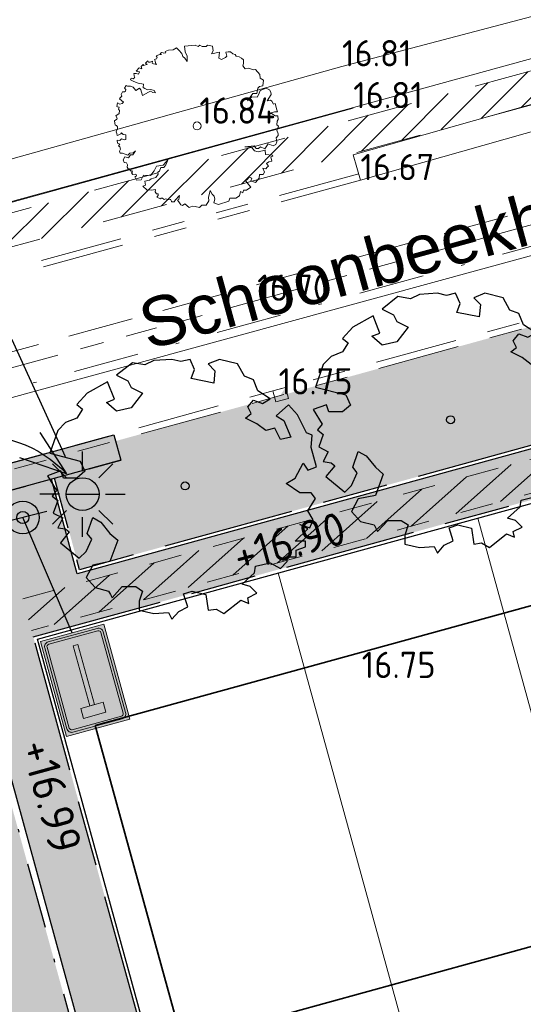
# Model space of a CAD drawing. Header units: metres. Extents: x 174255 to 175175, y 462028 to 462911.
# Tile 56 of 656: x 174516 to 174531, y 462372 to 462402. Entities that reach past the tile are written whole.
import ezdxf
from ezdxf import colors
from ezdxf.entities.mleader import LeaderData, LeaderLine
from ezdxf.enums import TextEntityAlignment as Align
from ezdxf.math import Vec2, Vec3

# ---------------------------------------------------------------- set-up
doc = ezdxf.new("R2010")
doc.units = ezdxf.units.M
for name, pattern in [('NLCS-HIDDEN', [4, 2, -2]), ('RI-DRAINAGE', [19.2, 6, -1.8, 1.8, -1.8, 2.4, -1.8, 1.8, -1.8]), ('RI-HWA', [7.4, 5, -2.4]), ('RI-VWA', [11, 5, -3, 0, -3]), ('VH-GELEIDEBAND_50X200', [8, 4, -2, 0, -2]), ('VH-OPSLUITBAND_100X200', [16, 8, -2, 4, -2]), ('VH-TROTTOIRBAND', [15, 5, -2, 2, -2, 2, -2]), ('VH-TROTTOIRBAND_180-200', [20, 10, -2, 2, -2, 2, -2])]:
    doc.linetypes.add(name, pattern=pattern)
doc.layers.add('-DR-nw-inr-verkeersbordpaal', color=50, linetype='Continuous')
doc.layers.add('-DR-nw-txt', color=50, linetype='Continuous')
for name, color, linetype, lineweight in [('B-ME-AL-PEIL_MAAIVELD-T20', 8, 'Continuous', 20), ('B-ME-GR-BOOM-S', 8, 'Continuous', 20), ('B-ME-IE-TERREINAFSCHEIDING_KUNSTMATIG_HEKWERK-G', 8, 'IE-TERREINAFSCHEIDING-KUNSTMATIG', 20), ('B-ME-RI-HWA_KOLK_TROTTOIRKOLK-S', 8, 'Continuous', 20), ('B-ME-VH-KANTOPSLUITING_TROTTOIRBAND-G', 8, 'VH-TROTTOIRBAND', 20), ('B-ME-VH-VERHARDING_ELEMENT-G', 8, 'Continuous', 20), ('B-WE-KL-TRACE_WENSTRACE-A', 252, 'Continuous', 20), ('B-WE-KL-TRACE_WENSTRACE-G', 252, 'NLCS-HIDDEN', 20), ('B-WE-OG-STRAATNAAM-T30', 8, 'Continuous', 20), ('B-WE-RI-DRAINAGE-G', 8, 'RI-DRAINAGE', 20), ('B-WE-RI-HWA-G', 8, 'RI-HWA', 20), ('B-WE-RI-VWA-G', 8, 'RI-VWA', 20), ('B-XX-KG-GRENS_PERCEEL-G', 213, 'Continuous', 20), ('N-PV-KG-GRENS_PERCEEL-G', 1, 'Continuous', 20), ('N-PV-KG-GRENS_UITGEEFBAAR-GEBIED-G', 170, 'Continuous', 30), ('N-WE-AL-WERKGRENS-G', 173, 'AL-WERKGRENS', 20), ('N-WE-IE-MEUBILAIR_WEGMEUBILAIR-LICHTMAST-ARMATUUR-6.00-S', 31, 'Continuous', 25), ('N-WE-OG-BEBOUWING_WONINGBOUW-G', 7, 'Continuous', 35), ('N-WE-VH-KANTOPSLUITING_ACHTERKANTBAND-G', 50, 'Continuous', 25), ('N-WE-VH-KANTOPSLUITING_GELEIDEBAND_50-200X200-G', 210, 'VH-GELEIDEBAND_50X200', 25), ('N-WE-VH-KANTOPSLUITING_INRITBAND-G', 7, 'Continuous', 25), ('N-WE-VH-KANTOPSLUITING_INRITBAND-V', 151, 'Continuous', 25), ('N-WE-VH-KANTOPSLUITING_OPSLUITBAND_100X200-G', 152, 'VH-OPSLUITBAND_100X200', 25), ('N-WE-VH-KANTOPSLUITING_TROTTOIRBAND_180-200X200-G', 210, 'VH-TROTTOIRBAND_180-200', 25), ('N-WE-VH-NAP-T20', 7, 'Continuous', 25), ('N-WE-VH-VERHARDING_STRAATBAKSTEEN_DIKFORMAAT_ROOD-TROTTOIR-V', 33, 'Continuous', 25), ('N-WE-VH-VERHARDING_STRAATBAKSTEEN_DIKFORMAAT_ROOD-WATERPASSEREND-V', 55, 'Continuous', 25), ('N-WE-VW-VERKEERSTEKEN_BORD-S', 7, 'Continuous', 25), ('N-XX-AL-LIJN_0.20-G', 7, 'Continuous', 25), ('to-xx-bibkleur', 7, 'Continuous', 13)]:
    doc.layers.add(name, color=color, linetype=linetype, lineweight=lineweight)
doc.layers.add('N-WE-GR-BOOM-2E-GROOTTE-S', color=7, linetype='Continuous', lineweight=25, true_color=0x00cc00)
doc.layers.add('N-WE-GR-GRAS_BERM-NECTAR-ONDER-MAAIMES-V', color=7, linetype='Continuous', lineweight=25, true_color=0xd1ffa3)
doc.styles.add('CE', font='txt', dxfattribs={"height": 1.8})
doc.styles.add('NLCS-ISO-M500-T20', font='NLCS-ISO.ttf', dxfattribs={"height": 1})
doc.styles.add('NLCS-ISO-M500-T30', font='NLCS-ISO.ttf', dxfattribs={"height": 1.5})
doc.linetypes.add('AL-WERKGRENS', pattern='A,10,[106,Afdeling.shx,S=1,R=0,X=0,Y=0],-2', length=12)
doc.linetypes.add('IE-TERREINAFSCHEIDING-KUNSTMATIG', pattern='A,4,[82,NLCS.SHX,S=0.75,R=90,X=0,Y=0],4,-2', length=10)

# ---------------------------------------------------------------- blocks, each defined once
blk = doc.blocks.new('boom')
blk.add_lwpolyline([(-0.306, 1.961), (-0.368, 2.058), (-0.435, 2.112), (-0.463, 2.207), (-0.553, 2.308), (-0.621, 2.376), (-0.727, 2.32), (-0.864, 2.305), (-0.973, 2.267), (-0.946, 2.228), (-1.009, 2.216), (-1.034, 2.222), (-1.086, 2.235), (-1.118, 2.198), (-1.085, 2.17), (-1.135, 2.17), (-1.165, 2.165), (-1.249, 2.129), (-1.214, 2.084), (-1.238, 2.046), (-1.295, 2.022), (-1.272, 1.977), (-1.266, 1.907), (-1.229, 1.873), (-1.33, 1.894), (-1.364, 1.911), (-1.358, 1.967), (-1.424, 1.937), (-1.482, 1.941), (-1.494, 1.977), (-1.573, 1.911), (-1.514, 1.868), (-1.571, 1.86), (-1.616, 1.843), (-1.638, 1.866), (-1.702, 1.804), (-1.68, 1.732), (-1.763, 1.769), (-1.851, 1.663), (-1.746, 1.645), (-1.784, 1.578), (-1.855, 1.599), (-1.919, 1.596), (-1.901, 1.476), (-1.89, 1.472), (-1.943, 1.437), (-2.007, 1.451), (-2.028, 1.401), (-1.919, 1.352), (-1.795, 1.296), (-1.625, 1.267), (-1.636, 1.168), (-1.59, 1.14), (-1.505, 1.094), (-1.41, 1.112), (-1.304, 1.077), (-1.262, 1.006), (-1.35, 1.02), (-1.417, 1.059), (-1.474, 1.024), (-1.661, 0.925), (-1.707, 1.101), (-1.753, 1.144), (-1.862, 1.073), (-1.94, 1.179), (-2.021, 1.207), (-2.113, 1.207), (-2.158, 1.234), (-2.208, 1.146), (-2.162, 1.112), (-2.18, 1.055), (-2.212, 1.041), (-2.265, 1.033), (-2.306, 0.96), (-2.286, 0.9), (-2.335, 0.851), (-2.364, 0.826), (-2.236, 0.72), (-2.282, 0.678), (-2.353, 0.66), (-2.42, 0.699), (-2.441, 0.586), (-2.424, 0.579), (-2.374, 0.568), (-2.385, 0.505), (-2.357, 0.473), (-2.374, 0.374), (-2.466, 0.304), (-2.427, 0.237), (-2.438, 0.201), (-2.508, 0.152), (-2.487, 0.025), (-2.448, 0.011), (-2.416, -0.03), (-2.416, -0.106), (-2.443, -0.123), (-2.461, -0.177), (-2.438, -0.234), (-2.434, -0.297), (-2.398, -0.283), (-2.323, -0.243), (-2.296, -0.208), (-2.247, -0.266), (-2.163, -0.274), (-2.171, -0.412), (-2.219, -0.422), (-2.296, -0.394), (-2.347, -0.449), (-2.426, -0.437), (-2.417, -0.522), (-2.345, -0.554), (-2.394, -0.611), (-2.349, -0.64), (-2.333, -0.71), (-2.356, -0.767), (-2.336, -0.825), (-2.272, -0.825), (-2.11, -0.89), (-2.05, -0.829), (-1.946, -0.822), (-1.868, -0.756), (-1.955, -0.876), (-2.026, -0.876), (-2.085, -0.967), (-2.197, -0.946), (-2.251, -1.03), (-2.215, -1.113), (-2.147, -1.127), (-2.12, -1.183), (-2.127, -1.255), (-2.094, -1.306), (-2.061, -1.302), (-2.033, -1.348), (-2.006, -1.374), (-1.983, -1.367), (-1.962, -1.403), (-1.997, -1.424), (-1.953, -1.481), (-1.882, -1.474), (-1.851, -1.476), (-1.845, -1.524), (-1.87, -1.536), (-1.895, -1.555), (-1.843, -1.651), (-1.701, -1.637), (-1.625, -1.496), (-1.42, -1.506), (-1.305, -1.364), (-1.232, -1.225), (-1.027, -1.195), (-0.934, -1.083), (-0.871, -0.99), (-0.948, -1.181), (-1.013, -1.263), (-1.101, -1.266), (-1.142, -1.378), (-1.196, -1.405), (-1.185, -1.473), (-1.253, -1.566), (-1.395, -1.61), (-1.449, -1.652), (-1.586, -1.684), (-1.573, -1.806), (-1.652, -1.831), (-1.513, -1.953), (-1.464, -1.942), (-1.39, -1.959), (-1.264, -1.937), (-1.274, -2.008), (-1.235, -2.069), (-1.186, -2.065), (-1.18, -2.117), (-1.22, -2.165), (-1.117, -2.22), (-1.092, -2.199), (-1.051, -2.2), (-0.996, -2.244), (-0.95, -2.22), (-0.889, -2.242), (-0.82, -2.253), (-0.803, -2.226), (-0.774, -2.286), (-0.778, -2.307), (-0.7, -2.313), (-0.656, -2.253), (-0.548, -2.129), (-0.536, -2.119), (-0.558, -2.244), (-0.597, -2.263), (-0.551, -2.31), (-0.496, -2.403), (-0.445, -2.42), (-0.374, -2.376), (-0.241, -2.488), (-0.139, -2.448), (-0.054, -2.458), (0.079, -2.488), (0.143, -2.414), (0.279, -2.41), (0.36, -2.285), (0.345, -2.174), (0.378, -2.06), (0.398, -1.962), (0.464, -2.078), (0.52, -2.139), (0.537, -2.233), (0.512, -2.34), (0.649, -2.392), (0.966, -2.288), (1, -2.2), (1.182, -2.196), (1.293, -2.127), (1.326, -1.996), (1.392, -2.04), (1.416, -1.957), (1.509, -1.957), (1.632, -1.867), (1.476, -1.669), (1.524, -1.633), (1.587, -1.556), (1.665, -1.591), (1.632, -1.675), (1.776, -1.718), (1.89, -1.594), (1.896, -1.48), (2.008, -1.48), (2.048, -1.413), (2.001, -1.286), (2.093, -1.311), (2.13, -1.261), (2.173, -1.221), (2.115, -1.149), (2.183, -1.097), (2.272, -1.07), (2.24, -0.943), (2.305, -0.92), (2.292, -0.893), (2.081, -0.866), (2.068, -0.739), (1.854, -0.791), (1.745, -0.756), (1.657, -0.644), (1.451, -0.639), (1.737, -0.604), (1.796, -0.689), (1.868, -0.692), (1.928, -0.642), (2.059, -0.701), (2.16, -0.545), (2.316, -0.611), (2.398, -0.567), (2.429, -0.488), (2.404, -0.359), (2.471, -0.297), (2.466, -0.241), (2.431, -0.135), (2.459, -0.065), (2.481, -0.007), (2.426, 0.037), (2.442, 0.142), (2.47, 0.191), (2.459, 0.307), (2.381, 0.305), (2.265, 0.379), (2.183, 0.379), (2.359, 0.432), (2.445, 0.432), (2.431, 0.49), (2.38, 0.684), (2.326, 0.664), (2.275, 0.75), (2.232, 0.785), (2.131, 0.758), (2.255, 0.957), (2.248, 1.027), (2.201, 1.097), (2.107, 1.144), (1.916, 1.078), (1.877, 0.961), (1.83, 0.871), (1.67, 0.887), (1.534, 0.766), (1.698, 0.984), (1.819, 0.988), (1.846, 1.152), (1.901, 1.199), (1.998, 1.222), (2.017, 1.395), (1.921, 1.451), (1.912, 1.565), (1.781, 1.717), (1.703, 1.707), (1.57, 1.761), (1.462, 1.741), (1.394, 1.825), (1.413, 1.903), (1.408, 2.006), (1.348, 2.066), (1.28, 2.106), (1.188, 2.124), (1.164, 2.17), (1.084, 2.192), (1.018, 2.25), (0.943, 2.259), (0.878, 2.242), (0.903, 2.124), (0.864, 2.085), (0.746, 2.021), (0.662, 2.06), (0.684, 2.248), (0.437, 2.192), (0.495, 2.286), (0.471, 2.423), (0.319, 2.457), (0.279, 2.413), (0.157, 2.413), (0.083, 2.462), (0.029, 2.418), (-0.057, 2.455), (-0.162, 2.452), (-0.386, 2.425), (-0.359, 2.258), (-0.299, 2.118), (-0.306, 1.961)])
blk.add_circle((0, 0), 0.12)
blk = doc.blocks.new('SGR-BOOM_2EGROOTTE')
at = {"linetype": 'Continuous', "flags": 128}
blk.add_lwpolyline([(2.215, 2.89), (2.077, 3.234), (1.804, 3.337), (1.596, 3.715), (1.045, 3.852), (0.702, 3.714), (0.91, 3.508), (0.874, 3.13), (0.187, 3.267), (0.289, 3.543), (0.151, 3.852), (-0.124, 3.784), (-0.399, 3.852), (-0.948, 3.817), (-1.224, 3.681), (-1.603, 3.748), (-2.084, 3.37), (-1.74, 3.199), (-1.637, 2.992), (-1.293, 2.82), (-1.637, 2.373), (-2.084, 2.271), (-2.394, 2.544), (-2.151, 2.641), (-2.359, 3.165), (-2.978, 2.82), (-3.288, 2.476), (-3.115, 2.338), (-3.288, 2.064), (-3.633, 1.926), (-3.873, 1.686), (-4.113, 0.997), (-3.186, 0.756), (-3.048, 0.447), (-3.288, 0.241), (-3.7, 0.241), (-3.779, 0.456), (-4.182, 0.309), (-3.906, -0.138), (-4.044, -0.31), (-3.872, -0.447), (-4.01, -0.826), (-3.721, -0.971), (-3.872, -1.273), (-3.633, -1.307), (-3.524, -1.402), (-3.792, -1.73), (-3.219, -2.202), (-3.012, -1.996), (-2.84, -1.617), (-2.978, -1.446), (-2.807, -0.964), (-2.565, -1.102), (-2.289, -1.446), (-2.049, -1.651), (-2.289, -2.305), (-2.807, -2.407), (-3.012, -2.787), (-2.736, -3.096), (-2.325, -3.199), (-2.273, -3.302), (-2.222, -3.405), (-1.911, -3.061), (-1.499, -3.061), (-1.293, -3.199), (-1.395, -3.508), (-1.395, -3.784), (-0.948, -3.888), (-0.501, -3.852), (-0.399, -4.06), (-0.191, -3.818), (0.083, -3.681), (-0.048, -3.289), (0.221, -3.199), (0.634, -3.303), (0.703, -3.784), (0.944, -3.748), (1.183, -3.888), (1.7, -3.475), (1.942, -3.576), (1.906, -3.405), (2.182, -3.267), (1.976, -3.061), (1.735, -2.992), (2.113, -2.649), (2.147, -2.443), (2.594, -2.338), (2.904, -2.511), (3.11, -2.305), (3.096, -2.162), (3.385, -2.161), (3.385, -1.96), (3.661, -1.858), (3.661, -1.686), (3.351, -1.686), (3.73, -1.306), (3.489, -1.17), (3.799, -1.273), (3.902, -1.032), (3.73, -0.756), (3.97, -0.378), (3.832, -0.207), (3.489, -0.207), (3.076, 0.07), (3.351, 0.241), (3.592, 0.688), (3.73, 0.483), (4.003, 0.585), (3.832, 1.17), (3.868, 1.549), (3.694, 1.617), (3.418, 2.167), (3.143, 2.473), (2.77, 2.138), (3.007, 1.996), (3.213, 1.479), (2.904, 1.411), (2.732, 1.754), (2.456, 1.686), (2.181, 1.893), (1.837, 2.064), (2.009, 2.202), (1.906, 2.407), (2.077, 2.614), (2.353, 2.511), (2.594, 2.649)], close=True, dxfattribs=at)
at = {"linetype": 'Continuous'}
blk.add_circle((0, 0), 0.123, dxfattribs=at)
blk = doc.blocks.new('SRI-KOLK_TROTTOIRKOLK_KUNSTSTOF')
h = blk.add_hatch(color=256)
h.dxf.hatch_style = 1
h.paths.add_polyline_path([(-0.4, 0), (0, 0.351), (-0.4, 0.351)])
blk.add_lwpolyline([(-0.4, 0), (0, 0), (0, 0.351), (-0.4, 0.351)], close=True)
blk = doc.blocks.new('lichtmast 5.00 m')
blk.add_hatch(color=256).paths.add_polyline_path([(-0.25, 0, 1), (0.25, 0)])
for p, q in [((0, 0.35), (0, 0.65)), ((-0.247, 0.247), (-0.46, 0.46)), ((0.247, 0.247), (0.46, 0.46)), ((-0.35, 0), (-0.65, 0)), ((-0.25, 0), (0.25, 0)), ((0.35, 0), (0.65, 0)), ((-0.247, -0.247), (-0.46, -0.46)), ((0.247, -0.247), (0.46, -0.46)), ((0, -0.65), (0, -0.35))]:
    blk.add_line(p, q)
blk.add_circle((0, 0), 0.25)
blk = doc.blocks.new('Verkeersbordpaal')
blk.add_line((-0.3, 0), (0.3, 0))
for radius in [0.2, 0.0745]:
    blk.add_circle((0, 0), radius)
blk = doc.blocks.new('L08')
at = {"layer": 'to-xx-bibkleur', "true_color": 0x0a85ff}
h = blk.add_hatch(color=150, dxfattribs=at)
h.paths.add_polyline_path([(0.2005, 0.6), (-0.1995, 0.6), (-0.1995, 0), (0.2005, 0)])
h.paths.add_polyline_path([(0.1555, 0.015), (-0.1545, 0.015, -0.414214), (-0.1845, 0.045), (-0.1845, 0.555, -0.414214), (-0.1545, 0.585), (0.1555, 0.585, -0.414214), (0.1855, 0.555), (0.1855, 0.045, -0.414214)], flags=16)
h.paths.add_polyline_path([(0.1555, 0.03), (-0.1545, 0.03, -0.414214), (-0.1695, 0.045), (-0.1695, 0.555, -0.414214), (-0.1545, 0.57), (0.1555, 0.57, -0.414214), (0.1705, 0.555), (0.1705, 0.045, -0.414214)], flags=0)
h.paths.add_polyline_path([(0.0147, 0.079), (-0.0147, 0.079), (-0.0147, 0.4577), (-0.0698, 0.4577), (-0.0698, 0.521), (0.0708, 0.521), (0.0708, 0.4577), (0.0181, 0.4577), (0.0147, 0.4577)], flags=0)
at = {"layer": 'to-xx-bibkleur'}
h = blk.add_hatch(color=255, dxfattribs=at)
edge = h.paths.add_edge_path(flags=16)
edge.add_line((0.1705, 0.045), (0.1705, 0.555))
edge.add_arc((0.1555, 0.555), 0.015, 0, 90)
edge.add_line((0.1555, 0.57), (-0.1545, 0.57))
edge.add_arc((-0.1545, 0.555), 0.015, 90, 180)
edge.add_line((-0.1695, 0.555), (-0.1695, 0.045))
edge.add_arc((-0.1545, 0.045), 0.015, 180, 270)
edge.add_line((-0.1545, 0.03), (0.1555, 0.03))
edge.add_arc((0.1555, 0.045), 0.015, 270, 360)
edge = h.paths.add_edge_path()
edge.add_line((0.1855, 0.045), (0.1855, 0.555))
edge.add_arc((0.1555, 0.555), 0.03, 0, 90)
edge.add_line((0.1555, 0.585), (-0.1545, 0.585))
edge.add_arc((-0.1545, 0.555), 0.03, 90, 180)
edge.add_line((-0.1845, 0.555), (-0.1845, 0.045))
edge.add_arc((-0.1545, 0.045), 0.03, 180, 270)
edge.add_line((-0.1545, 0.015), (0.1555, 0.015))
edge.add_arc((0.1555, 0.045), 0.03, 270, 360)
at = {"layer": 'to-xx-bibkleur', "true_color": 0xff0a0a}
blk.add_hatch(color=1, dxfattribs=at).paths.add_polyline_path([(0.0708, 0.521), (0.0708, 0.4577), (0.0181, 0.4577), (-0.0698, 0.4577), (-0.0698, 0.521)])
at = {"layer": 'to-xx-bibkleur'}
blk.add_hatch(color=255, dxfattribs=at).paths.add_polyline_path([(-0.0147, 0.4577), (0.0147, 0.4577), (0.0147, 0.079), (-0.0147, 0.079)])
at = {"layer": 'to-xx-bibkleur', "color": 150, "flags": 128}
blk.add_lwpolyline([(0.2005, 0), (0.2005, 0.6), (-0.1995, 0.6), (-0.1995, 0)], close=True, dxfattribs=at)
at = {"layer": 'to-xx-bibkleur', "color": 255, "flags": 128}
for points in [[(0.1855, 0.045), (0.1855, 0.555, 0.414214), (0.1555, 0.585), (-0.1545, 0.585, 0.414214), (-0.1845, 0.555), (-0.1845, 0.045, 0.414214), (-0.1545, 0.015), (0.1555, 0.015, 0.414214)], [(0.1705, 0.045), (0.1705, 0.555, 0.414214), (0.1555, 0.57), (-0.1545, 0.57, 0.414214), (-0.1695, 0.555), (-0.1695, 0.045, 0.414214), (-0.1545, 0.03), (0.1555, 0.03, 0.414214)]]:
    blk.add_lwpolyline(points, format="xyb", close=True, dxfattribs=at)
at = {"layer": 'to-xx-bibkleur', "color": 10}
blk.add_lwpolyline([(0.0708, 0.521), (0.0708, 0.4577), (0.0181, 0.4577), (-0.0698, 0.4577), (-0.0698, 0.521)], close=True, dxfattribs=at)
at = {"layer": 'to-xx-bibkleur', "color": 255, "flags": 128}
blk.add_lwpolyline([(-0.0147, 0.4577), (0.0147, 0.4577), (0.0147, 0.079), (-0.0147, 0.079)], close=True, dxfattribs=at)

msp = doc.modelspace()

# ---------------------------------------------------------------- hatches: boundary and pattern name
at = {"layer": 'B-WE-KL-TRACE_WENSTRACE-A'}
h = msp.add_hatch(dxfattribs=at)
h.set_pattern_fill('AKL-WENSTRACE', color=256, scale=5, angle=356.73, pattern_type=2)
h.set_pattern_definition([(41.73, (0, 0), (-0.4160132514, 0.46643110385), [])])
edge = h.paths.add_edge_path()
edge.add_line((174640.996, 462307.146), (174643.319, 462347.76))
edge.add_arc((174649.409, 462347.412), 6.1, 99.6346, 176.7259, ccw=False)
edge.add_line((174648.388, 462353.426), (174648.446, 462354.447))
edge.add_line((174648.446, 462354.447), (174648.985, 462363.859))
edge.add_line((174648.985, 462363.859), (174622.828, 462365.356))
edge.add_line((174622.828, 462365.356), (174622.599, 462361.362))
edge.add_line((174622.599, 462361.362), (174595.31, 462362.923))
edge.add_line((174595.31, 462362.923), (174594.315, 462363.022))
edge.add_line((174594.315, 462363.022), (174578.886, 462364.556))
edge.add_line((174578.886, 462364.556), (174581.877, 462394.645))
edge.add_line((174581.877, 462394.645), (174597.898, 462393.041))
edge.add_line((174597.898, 462393.041), (174598.067, 462394.029))
edge.add_line((174598.067, 462394.029), (174571.928, 462396.646))
edge.add_arc((174567.355, 462350.974), 45.9, 84.2826, 105.3853)
edge.add_line((174555.177, 462395.229), (174516.043, 462384.461))
edge.add_line((174516.043, 462384.461), (174516.308, 462383.496))
edge.add_line((174516.308, 462383.496), (174555.443, 462394.265))
edge.add_arc((174567.355, 462350.974), 44.9, 84.2826, 105.3853, ccw=False)
edge.add_line((174571.828, 462395.651), (174580.882, 462394.744))
edge.add_line((174580.882, 462394.744), (174576.697, 462352.637))
edge.add_line((174576.697, 462352.637), (174577.692, 462352.538))
edge.add_line((174577.692, 462352.538), (174578.787, 462363.56))
edge.add_line((174578.787, 462363.56), (174595.232, 462361.926))
edge.add_line((174595.232, 462361.926), (174623.541, 462360.307))
edge.add_line((174623.541, 462360.307), (174623.769, 462364.3))
edge.add_line((174623.769, 462364.3), (174647.929, 462362.918))
edge.add_line((174647.929, 462362.918), (174647.433, 462354.231))
edge.add_arc((174649.409, 462347.412), 7.1, 106.1634, 176.7259)
edge.add_line((174642.321, 462347.818), (174639.94, 462306.204))
edge.add_line((174639.94, 462306.204), (174679.035, 462303.968))
edge.add_line((174679.035, 462303.968), (174683.992, 462341.69))
edge.add_line((174683.992, 462341.69), (174690.273, 462356.489))
edge.add_line((174690.273, 462356.489), (174695.984, 462370.453))
edge.add_arc((174687.375, 462373.973), 9.3, 337.7591, 439.7883)
edge.add_line((174689.024, 462383.126), (174670.746, 462386.418))
edge.add_arc((174621.197, 462048.695), 341.339, 81.65344, 85.32545)
edge.add_line((174649.015, 462388.898), (174631.179, 462389.919))
edge.add_line((174631.179, 462389.919), (174631.179, 462402.888))
edge.add_line((174631.179, 462402.888), (174630.179, 462402.968))
edge.add_line((174630.179, 462402.968), (174630.179, 462389.976))
edge.add_line((174630.179, 462389.976), (174597.697, 462391.834))
edge.add_line((174597.697, 462391.834), (174594.315, 462363.023))
edge.add_line((174594.315, 462363.023), (174595.31, 462362.924))
edge.add_line((174595.31, 462362.924), (174598.54, 462390.784))
edge.add_line((174598.54, 462390.784), (174648.958, 462387.9))
edge.add_arc((174620.931, 462046.401), 342.647, 81.66799, 85.30829, ccw=False)
edge.add_line((174670.584, 462385.431), (174688.847, 462382.142))
edge.add_arc((174687.375, 462373.973), 8.3, -22.2409, 79.7883, ccw=False)
edge.add_line((174695.058, 462370.831), (174689.618, 462357.528))
edge.add_line((174689.618, 462357.528), (174687.421, 462352.349))
edge.add_line((174687.421, 462352.349), (174649.815, 462354.5))
edge.add_arc((174649.409, 462347.412), 7.1, 86.7259, 97.6336)
edge.add_line((174648.466, 462354.449), (174648.431, 462353.433))
edge.add_arc((174649.409, 462347.412), 6.1, 86.7259, 99.2251, ccw=False)
edge.add_line((174649.757, 462353.502), (174687.007, 462351.371))
edge.add_line((174687.007, 462351.371), (174683.018, 462341.955))
edge.add_line((174683.018, 462341.955), (174678.165, 462305.019))
edge.add_line((174678.165, 462305.019), (174640.996, 462307.146))
at = {"layer": 'B-WE-KL-TRACE_WENSTRACE-G'}
h = msp.add_hatch(dxfattribs=at)
h.set_pattern_fill('AKL-WENSTRACE', color=256, scale=5, pattern_type=2)
h.set_pattern_definition([(45, (6914.81324, -5470.42686), (-0.44194173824, 0.44194173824), [])])
h.paths.add_polyline_path([(174491.215, 462389.525), (174491.478, 462388.561), (174535.158, 462400.495), (174534.894, 462401.459)])
at = {"layer": 'N-WE-GR-GRAS_BERM-NECTAR-ONDER-MAAIMES-V', "transparency": 33554559}
h = msp.add_hatch(color=256, dxfattribs=at)
h.dxf.hatch_style = 1
edge = h.paths.add_edge_path()
edge.add_line((174517.77, 462385.351), (174517.007, 462388.133))
edge.add_line((174517.007, 462388.133), (174519.028, 462388.688))
edge.add_line((174519.028, 462388.688), (174518.869, 462389.266))
edge.add_line((174518.869, 462389.266), (174545.247, 462396.536))
edge.add_line((174545.247, 462396.536), (174555.918, 462399.395))
edge.add_line((174555.918, 462399.395), (174559.809, 462400.189))
edge.add_line((174559.809, 462400.189), (174561.98, 462400.435))
edge.add_line((174561.98, 462400.435), (174566.153, 462400.692))
edge.add_line((174566.153, 462400.692), (174575.15, 462400.235))
edge.add_line((174575.15, 462400.235), (174581.063, 462399.6))
edge.add_line((174581.063, 462399.6), (174580.722, 462396.167))
edge.add_line((174580.722, 462396.167), (174571.967, 462397.044))
edge.add_arc((174567.355, 462350.974), 46.3, 84.2826, 105.3853)
edge.add_line((174555.071, 462395.615), (174517.77, 462385.351))
at = {"layer": 'N-WE-VH-KANTOPSLUITING_INRITBAND-V'}
h = msp.add_hatch(color=256, dxfattribs=at)
h.dxf.hatch_style = 1
h.paths.add_polyline_path([(174502.422, 462384.962), (174518.816, 462389.459), (174519.028, 462388.688), (174502.634, 462384.19)])
at = {"layer": 'N-WE-VH-VERHARDING_STRAATBAKSTEEN_DIKFORMAAT_ROOD-TROTTOIR-V'}
h = msp.add_hatch(color=256, dxfattribs=at)
h.dxf.hatch_style = 1
edge = h.paths.add_edge_path()
edge.add_line((174556.449, 462373.384), (174521.721, 462363.827))
edge.add_line((174521.721, 462363.827), (174516.361, 462383.304))
edge.add_line((174516.361, 462383.304), (174548.372, 462392.112))
edge.add_line((174548.372, 462392.112), (174555.496, 462394.072))
edge.add_arc((174567.355, 462350.974), 44.7, 101.3235, 105.3853, ccw=False)
edge.add_line((174558.578, 462394.804), (174560.42, 462395.133))
edge.add_arc((174567.355, 462350.974), 44.7, 84.2826, 98.9255, ccw=False)
edge.add_line((174571.808, 462395.452), (174580.663, 462394.565))
edge.add_line((174580.663, 462394.565), (174580.811, 462396.058))
edge.add_line((174580.811, 462396.058), (174571.958, 462396.944))
edge.add_arc((174567.355, 462350.974), 46.2, 84.2826, 105.3853)
edge.add_line((174555.098, 462395.518), (174517.7, 462385.228))
edge.add_line((174517.7, 462385.228), (174516.91, 462388.107))
edge.add_line((174516.91, 462388.107), (174516.555, 462388.009))
edge.add_line((174516.555, 462388.009), (174505.525, 462384.984))
edge.add_line((174505.525, 462384.984), (174509.216, 462382.885))
edge.add_line((174509.216, 462382.885), (174509.802, 462380.756))
edge.add_line((174509.802, 462380.756), (174514.816, 462382.135))
edge.add_line((174514.816, 462382.135), (174515.028, 462381.364))
edge.add_line((174515.028, 462381.364), (174515.294, 462380.4))
edge.add_line((174515.294, 462380.4), (174520.463, 462361.614))
edge.add_arc((174525.091, 462362.888), 4.8, 195.3853, 198.9686)
edge.add_line((174520.551, 462361.328), (174525.465, 462362.68))
edge.add_line((174525.465, 462362.68), (174550.437, 462369.551))
edge.add_line((174550.437, 462369.551), (174556.227, 462371.144))
edge.add_line((174556.227, 462371.144), (174556.449, 462373.384))
at = {"layer": 'N-WE-VH-VERHARDING_STRAATBAKSTEEN_DIKFORMAAT_ROOD-WATERPASSEREND-V'}
h = msp.add_hatch(color=256, dxfattribs=at)
h.dxf.hatch_style = 1
edge = h.paths.add_edge_path()
edge.add_line((174552.8, 462359.622), (174554.879, 462360.194))
edge.add_line((174554.879, 462360.194), (174553.419, 462365.497))
edge.add_line((174553.419, 462365.497), (174551.341, 462364.925))
edge.add_line((174551.341, 462364.925), (174526.755, 462358.16))
edge.add_line((174526.755, 462358.16), (174526.755, 462358.16))
edge.add_line((174526.755, 462358.16), (174526.417, 462358.067))
edge.add_arc((174525.091, 462362.888), 5, 195.3853, 285.3853, ccw=False)
edge.add_line((174520.27, 462361.561), (174515.101, 462380.347))
edge.add_line((174515.101, 462380.347), (174514.835, 462381.311))
edge.add_line((174514.835, 462381.311), (174510.015, 462379.984))
edge.add_line((174510.015, 462379.984), (174510.28, 462379.02))
edge.add_line((174510.28, 462379.02), (174516.112, 462357.824))
edge.add_arc((174523.826, 462359.947), 8, 195.3853, 285.3853)
edge.add_line((174525.948, 462352.234), (174540.266, 462356.173))
edge.add_line((174540.266, 462356.173), (174552.8, 462359.622))

# ---------------------------------------------------------------- linework, layer by layer
at = {"layer": 'B-ME-IE-TERREINAFSCHEIDING_KUNSTMATIG_HEKWERK-G', "ltscale": 0.5}
msp.add_lwpolyline([(174534.609, 462403.013), (174525.751, 462400.67), (174496.038, 462392.342)], dxfattribs=at)
at = {"layer": 'B-ME-VH-KANTOPSLUITING_TROTTOIRBAND-G', "ltscale": 0.5}
msp.add_line((174505.111, 462385.688), (174545.195, 462396.729), dxfattribs=at)
for points in [[(174526.26, 462397.399), (174499.5, 462390.069)], [(174526.313, 462397.206), (174499.553, 462389.876)], [(174505.184, 462385.501), (174545.247, 462396.536)]]:
    msp.add_lwpolyline(points, dxfattribs=at)
at = {"layer": 'B-ME-VH-VERHARDING_ELEMENT-G'}
for p, q in [((174535.264, 462400.575), (174526.095, 462397.976)), ((174535.482, 462399.805), (174526.313, 462397.206)), ((174526.095, 462397.976), (174526.313, 462397.206))]:
    msp.add_line(p, q, dxfattribs=at)
msp.add_lwpolyline([(174526.093, 462399.396), (174510.964, 462395.225), (174500.221, 462392.268)], dxfattribs=at)
at = {"layer": 'B-WE-KL-TRACE_WENSTRACE-G', "ltscale": 0.5, "flags": 128}
for points in [[(174516.043, 462384.461), (174555.177, 462395.229, -0.092339), (174571.928, 462396.646), (174598.067, 462394.029, -0.009635), (174599.846, 462403.237), (174600.506, 462406.33), (174601.978, 462406.213), (174604.058, 462432.376), (174606.737, 462444.773), (174581.093, 462446.811)], [(174576.697, 462352.637), (174580.882, 462394.744), (174571.828, 462395.651, 0.092339), (174555.443, 462394.265), (174516.308, 462383.496)]]:
    msp.add_lwpolyline(points, format="xyb", dxfattribs=at)
at = {"layer": 'B-WE-KL-TRACE_WENSTRACE-G', "flags": 128}
for points in [[(174491.215, 462389.525), (174534.894, 462401.459)], [(174491.478, 462388.561), (174535.158, 462400.495)]]:
    msp.add_lwpolyline(points, dxfattribs=at)
at = {"layer": 'B-WE-RI-DRAINAGE-G', "ltscale": 0.4}
msp.add_line((174539.316, 462398), (174471.367, 462379.276), dxfattribs=at)
at = {"layer": 'B-WE-RI-HWA-G', "ltscale": 0.4}
msp.add_line((174542.212, 462399.231), (174474.596, 462380.733), dxfattribs=at)
at = {"layer": 'B-WE-RI-VWA-G', "ltscale": 0.4}
msp.add_line((174541.24, 462397.869), (174473.552, 462379.277), dxfattribs=at)
at = {"layer": 'B-XX-KG-GRENS_PERCEEL-G', "flags": 128}
msp.add_lwpolyline([(174398.939, 462436.984), (174398.96, 462436.99), (174516.606, 462469.396), (174535.18, 462401.912), (174449.738, 462378.416), (174445.79, 462392.754), (174443.419, 462401.366), (174444.645, 462401.699), (174443.673, 462405.264), (174451.29, 462406.253), (174448.583, 462427.255), (174448.581, 462427.268), (174441.716, 462426.38), (174421.011, 462423.702), (174403.182, 462421.396)], dxfattribs=at)
at = {"layer": 'N-PV-KG-GRENS_PERCEEL-G'}
for points in [[(174535.192, 462367.638), (174529.886, 462386.921)], [(174529.118, 462365.967), (174523.812, 462385.25)]]:
    msp.add_lwpolyline(points, dxfattribs=at)
at = {"layer": 'N-PV-KG-GRENS_UITGEEFBAAR-GEBIED-G'}
msp.add_lwpolyline([(174516.484, 462383.234), (174548.398, 462392.015), (174553.704, 462372.732), (174521.791, 462363.95)], close=True, dxfattribs=at)
at = {"layer": 'N-WE-AL-WERKGRENS-G', "flags": 128}
msp.add_lwpolyline([(174681.597, 462243.513), (174681.058, 462261.019), (174682.966, 462284.801), (174683.583, 462297.765), (174686.249, 462320.652), (174688.507, 462336.11), (174690.024, 462341.923), (174715.341, 462404.33), (174717.601, 462411.68), (174737.648, 462460.859), (174741.719, 462470.505), (174748.817, 462487.359), (174674.443, 462494.014, 0.041999), (174666.058, 462494.058), (174643.597, 462492.288, -0.021198), (174639.362, 462492.134), (174613.916, 462492.29), (174609.223, 462496.26), (174608.958, 462517.183), (174610.596, 462533.728), (174610.954, 462546.926), (174609.538, 462546.926), (174609.558, 462563.215), (174618.404, 462564.584), (174617.882, 462574.521), (174609.659, 462573.696), (174609.196, 462609.694), (174614.486, 462610.527), (174612.971, 462619.974), (174609.088, 462619.531), (174608.927, 462630.616), (174611.938, 462638.324), (174653.335, 462646.137), (174694.682, 462654.971), (174753.656, 462669.694), (174754.237, 462666.581), (174760.415, 462667.388), (174761.852, 462678.247), (174772.339, 462679.778), (174801.269, 462672.42), (174803.391, 462678.615), (174801.391, 462679.594), (174797.277, 462686.229), (174795.775, 462697.827), (174787.849, 462696.846), (174788.459, 462691.593), (174783.455, 462686.955), (174765.026, 462688.379), (174763.024, 462691.272), (174740.983, 462686.156), (174741.964, 462681.481), (174695.587, 462670.341), (174674.215, 462665.295), (174611.437, 462653.073), (174598.865, 462662.135), (174595.022, 462656.913), (174598.266, 462653.801), (174601.563, 462645.066), (174585.184, 462641.559), (174585.846, 462637.588), (174468.106, 462610.771), (174467.256, 462614.569), (174459.445, 462613.028), (174458.95, 462618.394), (174449.12, 462618.046), (174449.29, 462624.91), (174429.951, 462629.368), (174428.413, 462620.577), (174434.372, 462618.909), (174430.641, 462597.257), (174453.023, 462592.796), (174457.787, 462586.572), (174474.779, 462527.663), (174488.396, 462479.396), (174491.179, 462461.426), (174515.964, 462468.21), (174535.677, 462396.051), (174500.834, 462386.521), (174501.862, 462382.661), (174505.484, 462383.699), (174513.387, 462351.317), (174573.09, 462348.625), (174564.864, 462275.155), (174544.951, 462280.682), (174541.171, 462282.433), (174531.995, 462278.877), (174531.51, 462278.619), (174530.322, 462277.987), (174523.197, 462274.196), (174512.77, 462266.76), (174511.323, 462265.728), (174510.321, 462265.106), (174492.908, 462254.307), (174458.682, 462233.081), (174433.018, 462217.34), (174430.678, 462218.394), (174424.184, 462214.138), (174422.654, 462205.201), (174428.021, 462195.994), (174430.582, 462197.274), (174431.829, 462199.589), (174481.464, 462229.381), (174511.746, 462247.996), (174520.108, 462251.917), (174528.993, 462255.045), (174538.389, 462257.274), (174544.528, 462258.292), (174554.322, 462259.261), (174563.593, 462259.191), (174572.865, 462258.166), (174582.161, 462256.149), (174620.668, 462248.404), (174620.813, 462250.715), (174679.071, 462234.3), (174681.597, 462243.513)], format="xyb", dxfattribs=at)
at = {"layer": 'N-WE-OG-BEBOUWING_WONINGBOUW-G'}
msp.add_lwpolyline([(174551.847, 462379.48), (174549.194, 462389.122), (174518.245, 462380.605), (174520.898, 462370.964), (174551.847, 462379.48)], dxfattribs=at)
at = {"layer": 'N-WE-VH-KANTOPSLUITING_ACHTERKANTBAND-G'}
msp.add_line((174515.294, 462380.4), (174520.463, 462361.614), dxfattribs=at)
at = {"layer": 'N-WE-VH-KANTOPSLUITING_ACHTERKANTBAND-G', "flags": 128}
for points in [[(174555.098, 462395.518), (174517.7, 462385.228), (174516.91, 462388.107)], [(174556.357, 462373.462), (174521.791, 462363.95), (174516.484, 462383.234), (174548.398, 462392.015)]]:
    msp.add_lwpolyline(points, dxfattribs=at)
at = {"layer": 'N-WE-VH-KANTOPSLUITING_GELEIDEBAND_50-200X200-G', "ltscale": 0.5}
msp.add_line((174515.101, 462380.347), (174520.27, 462361.561), dxfattribs=at)
at = {"layer": 'N-WE-VH-KANTOPSLUITING_INRITBAND-G', "flags": 128}
msp.add_lwpolyline([(174502.422, 462384.962), (174518.816, 462389.459), (174519.028, 462388.688), (174502.634, 462384.19)], close=True, dxfattribs=at)
at = {"layer": 'N-WE-VH-KANTOPSLUITING_OPSLUITBAND_100X200-G', "ltscale": 0.5, "flags": 128}
msp.add_lwpolyline([(174555.071, 462395.615), (174517.77, 462385.351), (174517.007, 462388.133)], dxfattribs=at)
at = {"layer": 'N-WE-VH-KANTOPSLUITING_OPSLUITBAND_100X200-G', "ltscale": 0.5}
msp.add_lwpolyline([(174556.449, 462373.384), (174521.721, 462363.827), (174516.361, 462383.304), (174548.372, 462392.112)], dxfattribs=at)
at = {"layer": 'N-WE-VH-KANTOPSLUITING_TROTTOIRBAND_180-200X200-G', "flags": 128}
msp.add_lwpolyline([(174502.634, 462384.19), (174519.028, 462388.688)], dxfattribs=at)
at = {"layer": 'N-XX-AL-LIJN_0.20-G', "flags": 128}
msp.add_lwpolyline([(174511.432, 462387.381, -0.527298), (174517.374, 462388.267, -2.1357)], format="xyb", dxfattribs=at)
for points in [[(174516.56, 462389.528), (174517.374, 462388.267), (174515.954, 462388.75)], [(174517.54, 462383.431), (174516.042, 462386.939)]]:
    msp.add_lwpolyline(points, dxfattribs=at)

# ---------------------------------------------------------------- block references
at = {"layer": '-DR-nw-inr-verkeersbordpaal', "xscale": 2.5, "yscale": 2.5, "rotation": 194.1754898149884}
msp.add_blockref('Verkeersbordpaal', (174516.042, 462386.939), dxfattribs=at)
at = {"layer": 'B-ME-GR-BOOM-S'}
msp.add_blockref('boom', (174521.343, 462398.858), dxfattribs=at)
at = {"layer": 'B-ME-RI-HWA_KOLK_TROTTOIRKOLK-S', "rotation": 195.2177072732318}
msp.add_blockref('SRI-KOLK_TROTTOIRKOLK_KUNSTSTOF', (174523.65, 462390.795), dxfattribs=at)
at = {"layer": 'N-WE-GR-BOOM-2E-GROOTTE-S'}
for p in [(174529.056, 462389.913), (174520.978, 462387.9)]:
    msp.add_blockref('SGR-BOOM_2EGROOTTE', p, dxfattribs=at)
at = {"layer": 'N-WE-IE-MEUBILAIR_WEGMEUBILAIR-LICHTMAST-ARMATUUR-6.00-S', "xscale": 2, "yscale": 2, "zscale": 2}
msp.add_blockref('lichtmast 5.00 m', (174517.861, 462387.651), dxfattribs=at)
at = {"layer": 'N-WE-VW-VERKEERSTEKEN_BORD-S', "xscale": 5, "yscale": 5, "zscale": 5, "rotation": 195.3683149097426}
msp.add_blockref('L08', (174517.542, 462383.431), dxfattribs=at)

# ---------------------------------------------------------------- texts
at = {"layer": 'B-ME-AL-PEIL_MAAIVELD-T20', "style": 'NLCS-ISO-M500-T20'}
for s, p in [('16.81', (174525.751, 462400.67)), ('16.81', (174526.093, 462399.396)), ('16.84', (174521.41, 462398.925)), ('16.67', (174526.313, 462397.206)), ('16.70', (174523.173, 462393.534)), ('16.75', (174523.824, 462390.684)), ('16.75', (174526.351, 462382.053))]:
    msp.add_text(s, height=0.8, dxfattribs=at).set_placement(p)
at = {"layer": 'B-WE-OG-STRAATNAAM-T30', "color": 7, "insert": (174519.851, 462392.019), "char_height": 1.5, "width": 15.91897, "attachment_point": 7, "rotation": 15.38, "style": 'NLCS-ISO-M500-T30'}
msp.add_mtext('{\\fArial|b0|i0|c0|p34;Schoonbeekhof}', dxfattribs=at)
at = {"layer": 'N-WE-VH-NAP-T20', "style": 'NLCS-ISO-M500-T20'}
msp.add_text('+16.90', height=1, rotation=15.39, dxfattribs=at).set_placement((174524.282, 462385.708), align=Align.CENTER)
msp.add_text('+16.99', height=1, rotation=285.39, dxfattribs=at).set_placement((174517.398, 462378.593), align=Align.TOP_CENTER)

# ---------------------------------------------------------------- leaders
at = {"layer": '-DR-nw-txt'}
ml = msp.add_multileader_mtext('Standard', dxfattribs=at)
ml.set_content('lichtmast verplaatsen', color=7, style='CE')
ml.set_leader_properties(color=256, linetype='ByLayer', lineweight=-1)
ml.build(insert=Vec2(0, 0))
ml.multileader.update_dxf_attribs({"text_left_attachment_type": 5, "text_right_attachment_type": 5, "dogleg_length": 0.5, "arrow_head_size": 1.25, "scale": 0.5})
ctx = ml.context
ctx.base_point, ctx.scale, ctx.char_height, ctx.arrow_head_size, ctx.landing_gap_size, ctx.plane_origin, ctx.plane_x_axis, ctx.plane_y_axis = Vec3(174503.751, 462389.358), 0.5, 0.9, 1.25, 0.1, Vec3(174507.782, 462404.202), Vec3(0.970296, 0.241922), Vec3(-0.241922, 0.970296)
ctx.left_attachment, ctx.right_attachment = 5, 5
notes = []
notes.append((ctx, [(0, (1, 1, 0), (174515.719, 462392.342), (-0.970296, -0.241922), 0.25, [(0, [(174517.861, 462387.651)], 0, [])])]))
ctx.mtext.insert, ctx.mtext.text_direction, ctx.mtext.rotation, ctx.mtext.flow_direction = Vec3(174503.565, 462390.517), Vec3(0.970296, 0.241922), 0.244346, 5
for ctx, leaders in notes:
    for number, flags, end, landing, length, lines in leaders:
        leader = LeaderData()
        leader.index, (leader.has_last_leader_line, leader.has_dogleg_vector, leader.attachment_direction) = number, flags
        leader.last_leader_point, leader.dogleg_vector, leader.dogleg_length = Vec3(end), Vec3(landing), length
        for number, points, colour, breaks in lines:
            line = LeaderLine()
            line.index, line.vertices, line.color, line.breaks = number, Vec3.list(points), colors.encode_raw_color(colour), breaks
            leader.lines.append(line)
        ctx.leaders.append(leader)

doc.saveas('drawing.dxf')
